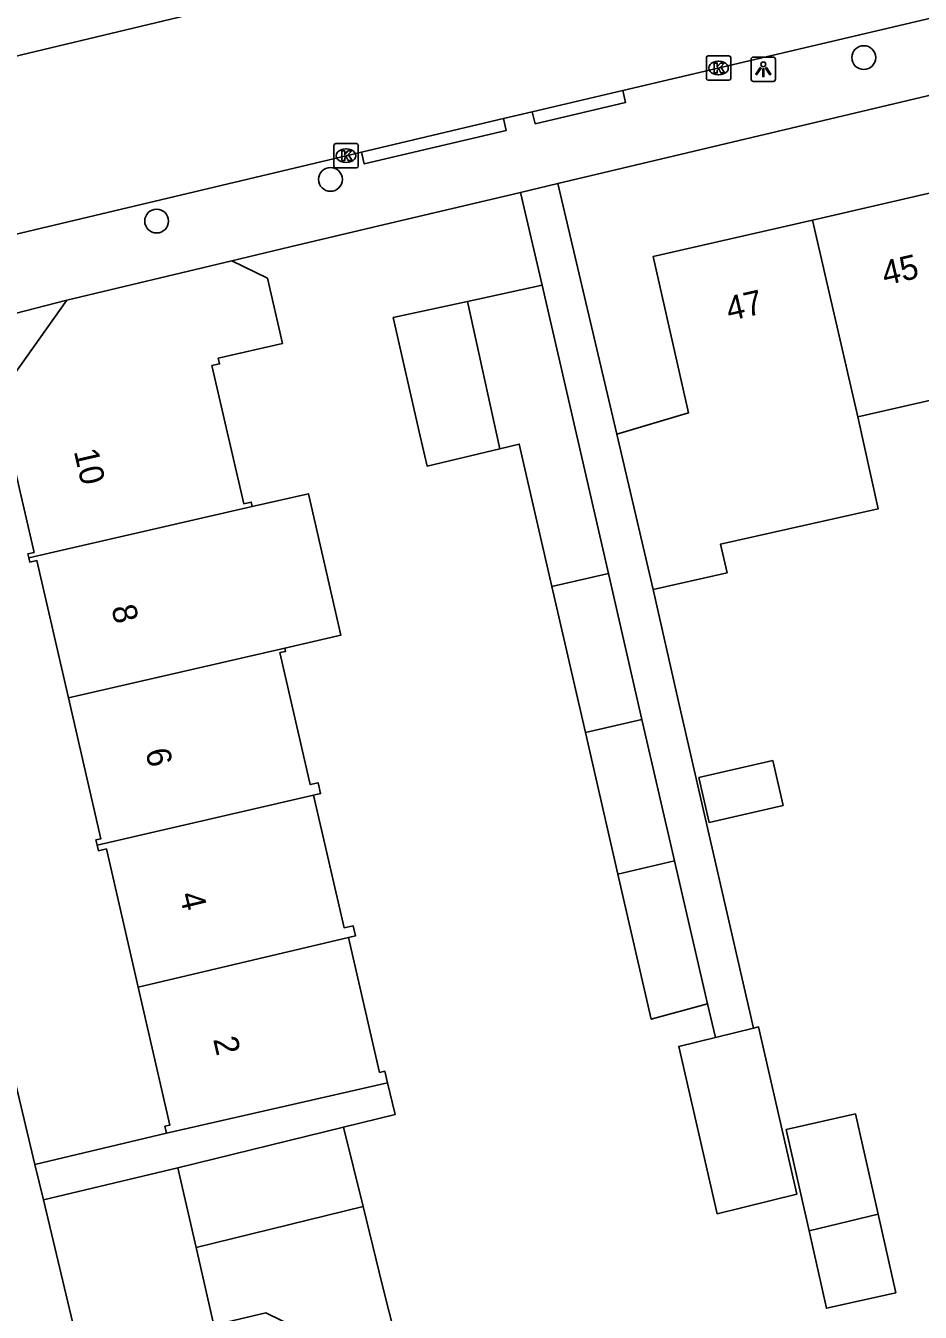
# Model space of a CAD drawing. Extents: x 162026 to 163499, y 387297 to 388169.
# Drawn here: x 163055 to 163091.7, y 387655 to 387707.8 of the extents above; entities that cross this region are included whole.
import ezdxf

# ---------------------------------------------------------------- set-up
doc = ezdxf.new("R2010")
doc.units = 0
for name, color, linetype in [('IMGEO_Boom', 7, 'Continuous'), ('IMGEO_Kolk', 7, 'Continuous'), ('IMGEO_Lichtpunt', 7, 'Continuous'), ('IMGEO_Muur', 7, 'Continuous'), ('IMGEO_Pand', 7, 'Continuous'), ('IMGEO_Pand_nummerreeks', 7, 'Continuous'), ('IMGEO_Rijbaan_lokaal_open', 7, 'Continuous'), ('IMGEO_Voetpad_open', 7, 'Continuous')]:
    doc.layers.add(name, color=color, linetype=linetype)

msp = doc.modelspace()

# ---------------------------------------------------------------- linework, layer by layer
at = {"layer": 'IMGEO_Boom'}
for centre in [(163089.429, 387706.531), (163067.537, 387701.529), (163060.404, 387699.818)]:
    msp.add_circle(centre, 0.489, dxfattribs=at)
at = {"layer": 'IMGEO_Kolk'}
for p, q in [((163082.968, 387705.677), (163082.968, 387706.529)), ((163083.043, 387706.603), (163083.895, 387706.603)), ((163083.456, 387706.383), (163083.481, 387706.383)), ((163083.969, 387706.529), (163083.969, 387705.677)), ((163083.895, 387705.603), (163083.043, 387705.603)), ((163083.479, 387705.823), (163083.454, 387705.823)), ((163067.678, 387702.075), (163067.678, 387702.927)), ((163067.753, 387703.001), (163068.605, 387703.001)), ((163068.679, 387702.927), (163068.679, 387702.075)), ((163068.166, 387702.781), (163068.191, 387702.781)), ((163068.605, 387702.001), (163067.753, 387702.001)), ((163068.189, 387702.221), (163068.164, 387702.221))]:
    msp.add_line(p, q, dxfattribs=at)
for points in [[(163082.968, 387705.677), (163082.968, 387706.529)], [(163083.043, 387706.603), (163083.895, 387706.603)], [(163083.289, 387706.303), (163083.412, 387706.303), (163083.412, 387706.152), (163083.542, 387706.303), (163083.706, 387706.303), (163083.56, 387706.152), (163083.713, 387705.903), (163083.561, 387705.903), (163083.476, 387706.067), (163083.412, 387706), (163083.412, 387705.903), (163083.289, 387705.903), (163083.289, 387706.303)], [(163083.969, 387706.529), (163083.969, 387705.677)], [(163083.895, 387705.603), (163083.043, 387705.603)], [(163067.678, 387702.075), (163067.678, 387702.927)], [(163067.753, 387703.001), (163068.605, 387703.001)], [(163068.679, 387702.927), (163068.679, 387702.075)], [(163067.999, 387702.701), (163068.122, 387702.701), (163068.122, 387702.55), (163068.252, 387702.701), (163068.416, 387702.701), (163068.27, 387702.55), (163068.423, 387702.301), (163068.271, 387702.301), (163068.186, 387702.465), (163068.122, 387702.398), (163068.122, 387702.301), (163067.999, 387702.301), (163067.999, 387702.701)], [(163068.605, 387702.001), (163067.753, 387702.001)]]:
    msp.add_lwpolyline(points, dxfattribs=at)
for centre, start, end in [((163083.045, 387706.527), 91.552, 178.448), ((163083.045, 387706.527), 91.552, 178.448), ((163083.893, 387706.527), 1.552, 88.448), ((163083.893, 387706.527), 1.552, 88.448), ((163083.045, 387705.679), 181.552, 268.448), ((163083.045, 387705.679), 181.552, 268.448), ((163083.893, 387705.679), 271.552, 358.448), ((163083.893, 387705.679), 271.552, 358.448), ((163067.755, 387702.925), 91.552, 178.448), ((163067.755, 387702.925), 91.552, 178.448), ((163068.603, 387702.925), 1.552, 88.448), ((163068.603, 387702.925), 1.552, 88.448), ((163067.755, 387702.077), 181.552, 268.448), ((163067.755, 387702.077), 181.552, 268.448), ((163068.603, 387702.077), 271.552, 358.448), ((163068.603, 387702.077), 271.552, 358.448)]:
    msp.add_arc(centre, 0.0765, start, end, dxfattribs=at)
for centre, major_axis, ratio, start_param, end_param in [((163083.455, 387706.103), (-0.387, 0.002), 0.722429, 4.712389, 7.853982), ((163083.48, 387706.103), (-0.39, 0.002), 0.717154, 1.570796, 4.712389), ((163068.165, 387702.501), (-0.387, 0.002), 0.722429, 4.712389, 7.853982), ((163068.19, 387702.501), (-0.39, 0.002), 0.717154, 1.570796, 4.712389)]:
    msp.add_ellipse(centre, major_axis=major_axis, ratio=ratio, start_param=start_param, end_param=end_param, dxfattribs=at)
at = {"layer": 'IMGEO_Lichtpunt'}
for p, q in [((163084.807, 387706.456), (163084.807, 387705.649)), ((163084.807, 387706.456), (163084.807, 387705.649)), ((163085.709, 387706.551), (163084.901, 387706.551)), ((163085.709, 387706.551), (163084.901, 387706.551)), ((163085.803, 387705.649), (163085.803, 387706.456)), ((163085.803, 387705.649), (163085.803, 387706.456)), ((163084.901, 387705.555), (163085.709, 387705.555)), ((163084.901, 387705.555), (163085.709, 387705.555))]:
    msp.add_line(p, q, dxfattribs=at)
for points in [[(163085.181, 387706.12), (163085.22, 387706.092), (163085.032, 387705.83), (163084.994, 387705.857), (163085.181, 387706.12)], [(163085.393, 387706.092), (163085.431, 387706.119), (163085.618, 387705.857), (163085.579, 387705.829), (163085.393, 387706.092)], [(163085.283, 387706.072), (163085.33, 387706.072), (163085.33, 387705.75), (163085.283, 387705.75), (163085.283, 387706.072)]]:
    msp.add_lwpolyline(points, dxfattribs=at)
msp.add_circle((163085.306, 387706.254), 0.0994, dxfattribs=at)
for centre, start, end in [((163084.901, 387706.456), 90, 180), ((163084.901, 387706.456), 90, 180), ((163085.709, 387706.456), 0, 90), ((163085.709, 387706.456), 0, 90), ((163084.901, 387705.649), 180, 270), ((163084.901, 387705.649), 180, 270), ((163085.709, 387705.649), 270, 0), ((163085.709, 387705.649), 270, 360)]:
    msp.add_arc(centre, 0.0946, start, end, dxfattribs=at)
at = {"layer": 'IMGEO_Muur'}
msp.add_lwpolyline([(163065.881, 387698.754), (163069.238, 387699.549)], dxfattribs=at)
at = {"layer": 'IMGEO_Pand'}
for points in [[(163093.115, 387701.882), (163092.798, 387701.81), (163092.949, 387701.152), (163087.32, 387699.859)], [(163087.32, 387699.859), (163080.782, 387698.357), (163082.242, 387691.939), (163079.289, 387691.066)], [(163087.32, 387699.859), (163089.18, 387691.769)], [(163056.718, 387696.562), (163063.496, 387698.188)], [(163064.329, 387688.087), (163064.285, 387688.277), (163063.978, 387688.206), (163062.675, 387693.879), (163062.985, 387693.95), (163062.931, 387694.184), (163065.565, 387694.789), (163064.95, 387697.47), (163063.496, 387698.188)], [(163076.224, 387697.179), (163073.17, 387696.516)], [(163076.224, 387697.179), (163077.344, 387692.307), (163078.947, 387685.336)], [(163055.159, 387685.978), (163055.119, 387686.15), (163055.37, 387686.208), (163054.075, 387691.845), (163053.841, 387691.791), (163053.774, 387692.081), (163054.096, 387692.155), (163053.969, 387692.711), (163056.718, 387696.562)], [(163073.17, 387696.516), (163070.115, 387695.852), (163071.226, 387690.977), (163071.504, 387689.755), (163074.487, 387690.468)], [(163074.487, 387690.468), (163073.17, 387696.516)], [(163089.18, 387691.769), (163095.126, 387693.135)], [(163080.789, 387684.688), (163083.818, 387685.371), (163083.551, 387686.552), (163086.348, 387687.177), (163090.022, 387687.998), (163089.18, 387691.769)], [(163080.789, 387684.688), (163080.434, 387686.199), (163079.289, 387691.066)], [(163074.487, 387690.468), (163075.285, 387690.659), (163076.629, 387684.803)], [(163065.664, 387682.28), (163067.967, 387682.81), (163066.631, 387688.616), (163064.329, 387688.087)], [(163064.329, 387688.087), (163055.159, 387685.978)], [(163056.784, 387680.237), (163055.489, 387685.874), (163055.198, 387685.807), (163055.159, 387685.978)], [(163078.947, 387685.336), (163076.629, 387684.803)], [(163078.947, 387685.336), (163080.324, 387679.349)], [(163076.629, 387684.803), (163078.004, 387678.812)], [(163056.784, 387680.237), (163065.664, 387682.28)], [(163066.848, 387676.233), (163067.135, 387676.299), (163067.033, 387676.743), (163066.712, 387676.67), (163065.467, 387682.09), (163065.696, 387682.142), (163065.664, 387682.28)], [(163057.96, 387674.178), (163057.909, 387674.399), (163058.114, 387674.446), (163056.784, 387680.237)], [(163078.004, 387678.812), (163080.324, 387679.349)], [(163080.324, 387679.349), (163081.661, 387673.532)], [(163078.004, 387678.812), (163079.341, 387672.986)], [(163082.656, 387676.958), (163083.08, 387675.117), (163086.117, 387675.816), (163085.693, 387677.657), (163082.656, 387676.958)], [(163066.848, 387676.233), (163057.96, 387674.178)], [(163068.277, 387670.385), (163068.564, 387670.451), (163068.467, 387670.873), (163068.099, 387670.788), (163066.848, 387676.233)], [(163059.643, 387668.355), (163058.34, 387674.028), (163058.012, 387673.953), (163057.96, 387674.178)], [(163081.661, 387673.532), (163079.341, 387672.986)], [(163081.661, 387673.532), (163083.012, 387667.658)], [(163079.341, 387672.986), (163080.707, 387667.032), (163083.012, 387667.658)], [(163059.643, 387668.355), (163068.277, 387670.385)], [(163069.882, 387664.417), (163069.773, 387664.895), (163069.557, 387664.846), (163068.277, 387670.385)], [(163060.806, 387662.353), (163060.742, 387662.634), (163060.946, 387662.681), (163059.643, 387668.355)], [(163083.349, 387666.287), (163081.833, 387665.914), (163083.41, 387659.042), (163086.679, 387659.847), (163085.102, 387666.718), (163084.906, 387666.67)], [(163083.349, 387666.287), (163084.906, 387666.67)], [(163069.882, 387664.417), (163065.682, 387663.462), (163060.806, 387662.353)], [(163090.017, 387659.021), (163089.088, 387663.142), (163086.244, 387662.501), (163087.182, 387658.339)], [(163061.269, 387660.927), (163068.079, 387662.603)], [(163068.879, 387659.345), (163068.079, 387662.603)], [(163061.269, 387660.927), (163062.021, 387657.662)], [(163068.879, 387659.345), (163062.021, 387657.662)], [(163071.898, 387647.259), (163069.68, 387656.084), (163068.879, 387659.345)], [(163087.182, 387658.339), (163090.017, 387659.021)], [(163087.182, 387658.339), (163087.899, 387655.157), (163090.743, 387655.798), (163090.017, 387659.021)], [(163062.021, 387657.662), (163062.756, 387654.472), (163064.883, 387654.967), (163067.433, 387653.725), (163069.068, 387646.607), (163065.267, 387645.731), (163065.212, 387645.973), (163064.89, 387645.899), (163066.917, 387637.104), (163067.289, 387637.19), (163067.228, 387637.453), (163073.803, 387638.968)]]:
    msp.add_lwpolyline(points, dxfattribs=at)
at = {"layer": 'IMGEO_Rijbaan_lokaal_open'}
for points in [[(163048.033, 387705.018), (163075.189, 387711.514)], [(163098.123, 387709.556), (163079.536, 387705.178)], [(163075.822, 387704.303), (163079.536, 387705.178)], [(163068.806, 387702.65), (163074.637, 387704.024)], [(163075.822, 387704.303), (163074.637, 387704.024)], [(163068.806, 387702.65), (163049.617, 387698.088)]]:
    msp.add_lwpolyline(points, dxfattribs=at)
at = {"layer": 'IMGEO_Voetpad_open'}
for points in [[(163076.868, 387701.358), (163101.336, 387707.159)], [(163079.536, 387705.178), (163079.656, 387704.692), (163075.942, 387703.817), (163075.822, 387704.303)], [(163074.637, 387704.024), (163074.757, 387703.538), (163068.926, 387702.165), (163068.806, 387702.65)], [(163075.346, 387700.997), (163076.868, 387701.358)], [(163079.289, 387691.066), (163076.868, 387701.358)], [(163063.496, 387698.188), (163065.881, 387698.754), (163069.238, 387699.549), (163075.346, 387700.997)], [(163075.346, 387700.997), (163076.224, 387697.179)], [(163050.236, 387694.901), (163056.718, 387696.562)], [(163055.409, 387661.071), (163048.171, 387691.551)], [(163084.906, 387666.67), (163081.814, 387680.144), (163080.789, 387684.688)], [(163083.012, 387667.658), (163083.349, 387666.287)], [(163068.079, 387662.603), (163070.2, 387663.125), (163069.882, 387664.417)], [(163060.806, 387662.353), (163055.409, 387661.071)], [(163055.754, 387659.617), (163055.409, 387661.071)], [(163055.754, 387659.617), (163061.269, 387660.927)], [(163062.595, 387630.813), (163055.754, 387659.617)]]:
    msp.add_lwpolyline(points, dxfattribs=at)

# ---------------------------------------------------------------- texts
at = {"layer": 'IMGEO_Pand_nummerreeks'}
for s, rotation, p in [('45', 12.8663, (163090.301, 387697.167)), ('47', 12.8663, (163083.905, 387695.706)), ('10', 282.9382, (163057, 387690.363)), ('8', 283.335, (163058.538, 387683.941)), ('6', 283.335, (163059.935, 387678.049)), ('4', 283.335, (163061.333, 387672.152)), ('2', 282.9345, (163062.72, 387666.211))]:
    msp.add_text(s, height=1, rotation=rotation, dxfattribs=at).set_placement(p)

doc.saveas('drawing.dxf')
